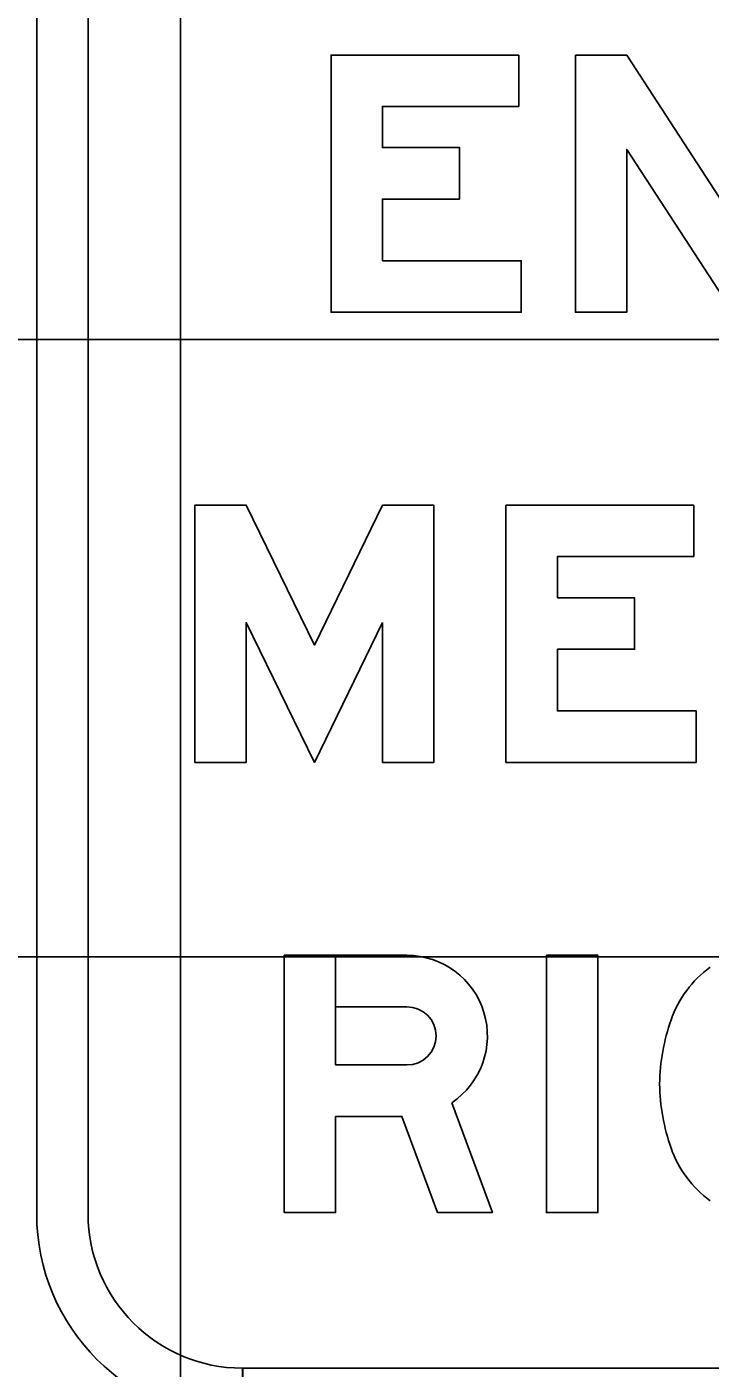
# Model space of a CAD drawing. Extents: x 2193008 to 2198143, y 1236112 to 1237864.
# Drawn here: x 2195296.285 to 2195298.499, y 1237205.773 to 1237210.119 of the extents above; entities that cross this region are included whole.
import ezdxf

# ---------------------------------------------------------------- set-up
doc = ezdxf.new("R2010")
doc.units = 0
for name, color, linetype in [('GSBWFILL', 7, 'Continuous'), ('GSCOLORFILL', 7, 'Continuous'), ('GSOUTLINE', 7, 'Continuous'), ('M-ROADS', 7, 'Continuous')]:
    doc.layers.add(name, color=color, linetype=linetype)

msp = doc.modelspace()

# ---------------------------------------------------------------- linework, layer by layer
at = {"layer": 'GSBWFILL'}
for points in [[(2195297.879, 1237210.0272), (2195297.879, 1237209.8606), (2195297.4374, 1237209.8606), (2195297.4374, 1237209.7272), (2195297.6874, 1237209.7272), (2195297.6874, 1237209.5606), (2195297.4374, 1237209.5606), (2195297.4374, 1237209.3606), (2195297.8874, 1237209.3606), (2195297.8874, 1237209.1939), (2195297.2707, 1237209.1939), (2195297.2707, 1237210.0272)], [(2195298.0624, 1237210.0272), (2195298.229, 1237210.0272), (2195298.5707, 1237209.5023), (2195298.5707, 1237210.0272), (2195298.7374, 1237210.0272), (2195298.7374, 1237209.1939), (2195298.5725, 1237209.1939), (2195298.229, 1237209.7217), (2195298.229, 1237209.1939), (2195298.0624, 1237209.1939)], [(2195297.4376, 1237208.1886), (2195297.4376, 1237207.7356), (2195297.6042, 1237207.7356), (2195297.6042, 1237208.5689), (2195297.4376, 1237208.5689), (2195297.2167, 1237208.1159), (2195296.9959, 1237208.5689), (2195296.8292, 1237208.5689), (2195296.8292, 1237207.7356), (2195296.9959, 1237207.7356), (2195296.9959, 1237208.1886), (2195297.2167, 1237207.7356)], [(2195298.4459, 1237208.5689), (2195298.4459, 1237208.4022), (2195298.0042, 1237208.4022), (2195298.0042, 1237208.2689), (2195298.2542, 1237208.2689), (2195298.2542, 1237208.1022), (2195298.0042, 1237208.1022), (2195298.0042, 1237207.9022), (2195298.4542, 1237207.9022), (2195298.4542, 1237207.7356), (2195297.8376, 1237207.7356), (2195297.8376, 1237208.5689)], [(2195297.9689, 1237207.1106), (2195298.1356, 1237207.1106), (2195298.1356, 1237206.2772), (2195297.9689, 1237206.2772)]]:
    msp.add_lwpolyline(points, close=True, dxfattribs=at)
for points in [[(2195297.6617, 1237206.6328), (2195297.7939, 1237206.2772), (2195297.6161, 1237206.2772), (2195297.5002, 1237206.5887), (2195297.2856, 1237206.5887), (2195297.2856, 1237206.2772), (2195297.1189, 1237206.2772), (2195297.1189, 1237207.1106), (2195297.2856, 1237207.1106), (2195297.2856, 1237206.7554)], [(2195297.5166, 1237206.9439), (2195297.2856, 1237206.9439), (2195297.2856, 1237207.1106), (2195297.5166, 1237207.1106)], [(2195297.2856, 1237206.7554), (2195297.5166, 1237206.7554)]]:
    msp.add_lwpolyline(points, dxfattribs=at)
for centre, major_axis, start_param, end_param in [((2195297.5166, 1237206.8496), (0, 0.2609), 3.731228, 6.283185), ((2195298.7145, 1237206.7799), (0, 0.363), 0.634329, 1.227998), ((2195297.5166, 1237206.8496), (0, 0.0943), 3.141593, 6.283185), ((2195298.9942, 1237206.684), (0, 0.6587), 1.233536, 1.555728), ((2195298.9942, 1237206.7038), (0, 0.6587), 1.585865, 1.908057), ((2195298.7145, 1237206.6079), (0, 0.363), 1.913595, 2.507264)]:
    msp.add_ellipse(centre, major_axis=major_axis, ratio=0.999997, start_param=start_param, end_param=end_param, dxfattribs=at)
at = {"layer": 'GSCOLORFILL'}
for p, q in [((2195296.3169, 1237212.9397), (2195296.3169, 1237206.2731)), ((2195296.4836, 1237206.2731), (2195296.4836, 1237212.9397)), ((2195296.9836, 1237205.6064), (2195296.9836, 1237205.7731)), ((2195300.6586, 1237205.7731), (2195296.9853, 1237205.7731)), ((2195296.9853, 1237205.7731), (2195296.9853, 1237205.6064))]:
    msp.add_line(p, q, dxfattribs=at)
for points in [[(2195297.879, 1237210.0272), (2195297.879, 1237209.8606), (2195297.4374, 1237209.8606), (2195297.4374, 1237209.7272), (2195297.6874, 1237209.7272), (2195297.6874, 1237209.5606), (2195297.4374, 1237209.5606), (2195297.4374, 1237209.3606), (2195297.8874, 1237209.3606), (2195297.8874, 1237209.1939), (2195297.2707, 1237209.1939), (2195297.2707, 1237210.0272)], [(2195298.0624, 1237210.0272), (2195298.229, 1237210.0272), (2195298.5707, 1237209.5023), (2195298.5707, 1237210.0272), (2195298.7374, 1237210.0272), (2195298.7374, 1237209.1939), (2195298.5725, 1237209.1939), (2195298.229, 1237209.7217), (2195298.229, 1237209.1939), (2195298.0624, 1237209.1939)], [(2195297.4376, 1237208.1886), (2195297.4376, 1237207.7356), (2195297.6042, 1237207.7356), (2195297.6042, 1237208.5689), (2195297.4376, 1237208.5689), (2195297.2167, 1237208.1159), (2195296.9959, 1237208.5689), (2195296.8292, 1237208.5689), (2195296.8292, 1237207.7356), (2195296.9959, 1237207.7356), (2195296.9959, 1237208.1886), (2195297.2167, 1237207.7356)], [(2195298.4459, 1237208.5689), (2195298.4459, 1237208.4022), (2195298.0042, 1237208.4022), (2195298.0042, 1237208.2689), (2195298.2542, 1237208.2689), (2195298.2542, 1237208.1022), (2195298.0042, 1237208.1022), (2195298.0042, 1237207.9022), (2195298.4542, 1237207.9022), (2195298.4542, 1237207.7356), (2195297.8376, 1237207.7356), (2195297.8376, 1237208.5689)], [(2195297.9689, 1237207.1106), (2195298.1356, 1237207.1106), (2195298.1356, 1237206.2772), (2195297.9689, 1237206.2772)]]:
    msp.add_lwpolyline(points, close=True, dxfattribs=at)
for points in [[(2195297.6617, 1237206.6328), (2195297.7939, 1237206.2772), (2195297.6161, 1237206.2772), (2195297.5002, 1237206.5887), (2195297.2856, 1237206.5887), (2195297.2856, 1237206.2772), (2195297.1189, 1237206.2772), (2195297.1189, 1237207.1106), (2195297.2856, 1237207.1106), (2195297.2856, 1237206.7554)], [(2195297.5166, 1237206.9439), (2195297.2856, 1237206.9439), (2195297.2856, 1237207.1106), (2195297.5166, 1237207.1106)], [(2195297.2856, 1237206.7554), (2195297.5166, 1237206.7554)]]:
    msp.add_lwpolyline(points, dxfattribs=at)
for radius in [0.6667, 0.5]:
    msp.add_arc((2195296.9836, 1237206.2731), radius, 180, 270, dxfattribs=at)
for centre, major_axis, start_param, end_param in [((2195297.5166, 1237206.8496), (0, 0.2609), 3.731228, 6.283185), ((2195298.7145, 1237206.7799), (0, 0.363), 0.634329, 1.227998), ((2195297.5166, 1237206.8496), (0, 0.0943), 3.141593, 6.283185), ((2195298.9942, 1237206.684), (0, 0.6587), 1.233536, 1.555728), ((2195298.9942, 1237206.7038), (0, 0.6587), 1.585865, 1.908057), ((2195298.7145, 1237206.6079), (0, 0.363), 1.913595, 2.507264)]:
    msp.add_ellipse(centre, major_axis=major_axis, ratio=0.999997, start_param=start_param, end_param=end_param, dxfattribs=at)
at = {"layer": 'GSOUTLINE'}
for points in [[(2195297.879, 1237210.0272), (2195297.879, 1237209.8606), (2195297.4374, 1237209.8606), (2195297.4374, 1237209.7272), (2195297.6874, 1237209.7272), (2195297.6874, 1237209.5606), (2195297.4374, 1237209.5606), (2195297.4374, 1237209.3606), (2195297.8874, 1237209.3606), (2195297.8874, 1237209.1939), (2195297.2707, 1237209.1939), (2195297.2707, 1237210.0272)], [(2195298.0624, 1237210.0272), (2195298.229, 1237210.0272), (2195298.5707, 1237209.5023), (2195298.5707, 1237210.0272), (2195298.7374, 1237210.0272), (2195298.7374, 1237209.1939), (2195298.5725, 1237209.1939), (2195298.229, 1237209.7217), (2195298.229, 1237209.1939), (2195298.0624, 1237209.1939)], [(2195297.4376, 1237208.1886), (2195297.4376, 1237207.7356), (2195297.6042, 1237207.7356), (2195297.6042, 1237208.5689), (2195297.4376, 1237208.5689), (2195297.2167, 1237208.1159), (2195296.9959, 1237208.5689), (2195296.8292, 1237208.5689), (2195296.8292, 1237207.7356), (2195296.9959, 1237207.7356), (2195296.9959, 1237208.1886), (2195297.2167, 1237207.7356)], [(2195298.4459, 1237208.5689), (2195298.4459, 1237208.4022), (2195298.0042, 1237208.4022), (2195298.0042, 1237208.2689), (2195298.2542, 1237208.2689), (2195298.2542, 1237208.1022), (2195298.0042, 1237208.1022), (2195298.0042, 1237207.9022), (2195298.4542, 1237207.9022), (2195298.4542, 1237207.7356), (2195297.8376, 1237207.7356), (2195297.8376, 1237208.5689)], [(2195297.9689, 1237207.1106), (2195298.1356, 1237207.1106), (2195298.1356, 1237206.2772), (2195297.9689, 1237206.2772)]]:
    msp.add_lwpolyline(points, close=True, dxfattribs=at)
for points in [[(2195297.6617, 1237206.6328), (2195297.7939, 1237206.2772), (2195297.6161, 1237206.2772), (2195297.5002, 1237206.5887), (2195297.2856, 1237206.5887), (2195297.2856, 1237206.2772), (2195297.1189, 1237206.2772), (2195297.1189, 1237207.1106), (2195297.5166, 1237207.1106)], [(2195297.5166, 1237206.7554), (2195297.2856, 1237206.7554), (2195297.2856, 1237206.9439), (2195297.5166, 1237206.9439)]]:
    msp.add_lwpolyline(points, dxfattribs=at)
for centre, major_axis, start_param, end_param in [((2195297.5166, 1237206.8496), (0, 0.2609), 3.731228, 6.283185), ((2195298.7145, 1237206.7799), (0, 0.363), 0.634329, 1.227998), ((2195297.5166, 1237206.8496), (0, 0.0943), 3.141593, 6.283185), ((2195298.9942, 1237206.684), (0, 0.6587), 1.233536, 1.555728), ((2195298.9942, 1237206.7038), (0, 0.6587), 1.585865, 1.908057), ((2195298.7145, 1237206.6079), (0, 0.363), 1.913595, 2.507264)]:
    msp.add_ellipse(centre, major_axis=major_axis, ratio=0.999997, start_param=start_param, end_param=end_param, dxfattribs=at)
at = {"layer": 'M-ROADS'}
for p, q in [((2195296.7834, 1237163.1062), (2195296.7834, 1237223.1062)), ((2195238.7834, 1237209.1062), (2195368.7834, 1237209.1062)), ((2195238.7834, 1237207.1062), (2195368.7834, 1237207.1062))]:
    msp.add_line(p, q, dxfattribs=at)

doc.saveas('drawing.dxf')
